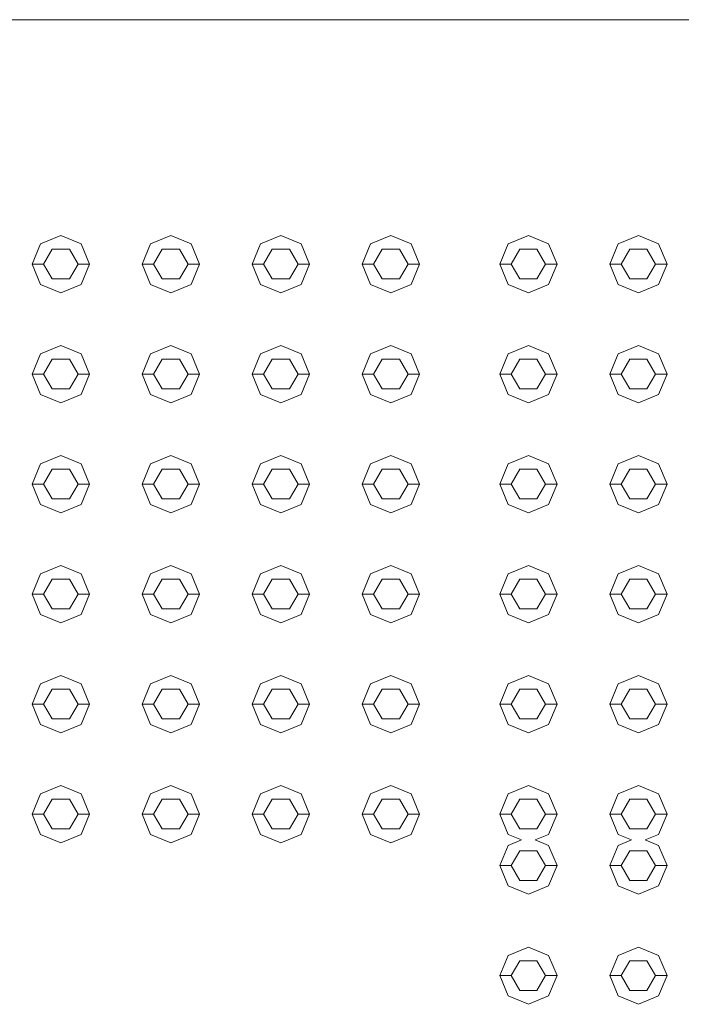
# Model space of a CAD drawing. Header units: millimetres. Extents: x -261 to 187, y -214 to 106.
# Tile 629 of 656: x -213.064 to -212.775, y 14.319 to 14.749. Entities that reach past the tile are written whole.
import ezdxf

# ---------------------------------------------------------------- set-up
doc = ezdxf.new("R2010")
doc.units = ezdxf.units.MM
doc.header["$LTSCALE"] = 0.005
doc.header["$MEASUREMENT"] = 0
doc.layers.add('IFC-Elemento construtivo genérico-Contorno', color=9, linetype='Continuous', lineweight=5)
doc.layers.add('IFC-Laje-Contorno', color=9, linetype='Continuous', lineweight=5)

msp = doc.modelspace()

# ---------------------------------------------------------------- linework, layer by layer
at = {"layer": 'IFC-Elemento construtivo genérico-Contorno', "lineweight": 5}
for p, q in [((-213.05514, 14.65148), (-213.04629, 14.65515)), ((-213.04629, 14.65515), (-213.03743, 14.65148)), ((-213.00705, 14.65148), (-212.9982, 14.65515)), ((-212.9982, 14.65515), (-212.98934, 14.65148)), ((-212.95896, 14.65148), (-212.9501, 14.65515)), ((-212.9501, 14.65515), (-212.94125, 14.65148)), ((-212.91087, 14.65148), (-212.90201, 14.65515)), ((-212.90201, 14.65515), (-212.89316, 14.65148)), ((-212.85075, 14.65148), (-212.8419, 14.65515)), ((-212.8419, 14.65515), (-212.83304, 14.65148)), ((-212.80266, 14.65148), (-212.79381, 14.65515)), ((-212.79381, 14.65515), (-212.78495, 14.65148)), ((-213.05881, 14.64263), (-213.05514, 14.65148)), ((-213.0538, 14.64263), (-213.05004, 14.64914)), ((-213.05004, 14.64914), (-213.04253, 14.64914)), ((-213.04253, 14.64914), (-213.03877, 14.64263)), ((-213.03743, 14.65148), (-213.03376, 14.64263)), ((-213.01072, 14.64263), (-213.00705, 14.65148)), ((-213.00571, 14.64263), (-213.00195, 14.64914)), ((-213.00195, 14.64914), (-212.99444, 14.64914)), ((-212.99444, 14.64914), (-212.99068, 14.64263)), ((-212.98934, 14.65148), (-212.98567, 14.64263)), ((-212.96263, 14.64263), (-212.95896, 14.65148)), ((-212.95762, 14.64263), (-212.95386, 14.64914)), ((-212.95386, 14.64914), (-212.94635, 14.64914)), ((-212.94635, 14.64914), (-212.94259, 14.64263)), ((-212.94125, 14.65148), (-212.93758, 14.64263)), ((-212.91454, 14.64263), (-212.91087, 14.65148)), ((-212.90953, 14.64263), (-212.90577, 14.64914)), ((-212.90577, 14.64914), (-212.89826, 14.64914)), ((-212.89826, 14.64914), (-212.8945, 14.64263)), ((-212.89316, 14.65148), (-212.88949, 14.64263)), ((-212.85442, 14.64263), (-212.85075, 14.65148)), ((-212.84941, 14.64263), (-212.84565, 14.64914)), ((-212.84565, 14.64914), (-212.83814, 14.64914)), ((-212.83814, 14.64914), (-212.83438, 14.64263)), ((-212.83304, 14.65148), (-212.82937, 14.64263)), ((-212.80633, 14.64263), (-212.80266, 14.65148)), ((-212.80132, 14.64263), (-212.79756, 14.64914)), ((-212.79756, 14.64914), (-212.79005, 14.64914)), ((-212.79005, 14.64914), (-212.78629, 14.64263)), ((-212.78495, 14.65148), (-212.78128, 14.64263)), ((-213.05881, 14.64263), (-213.0538, 14.64263)), ((-213.05881, 14.64263), (-213.05514, 14.63377)), ((-213.0538, 14.64263), (-213.05004, 14.63612)), ((-213.04253, 14.63612), (-213.03877, 14.64263)), ((-213.03877, 14.64263), (-213.03376, 14.64263)), ((-213.03743, 14.63377), (-213.03376, 14.64263)), ((-213.01072, 14.64263), (-213.00571, 14.64263)), ((-213.01072, 14.64263), (-213.00705, 14.63377)), ((-213.00571, 14.64263), (-213.00195, 14.63612)), ((-212.99444, 14.63612), (-212.99068, 14.64263)), ((-212.99068, 14.64263), (-212.98567, 14.64263)), ((-212.98934, 14.63377), (-212.98567, 14.64263)), ((-212.96263, 14.64263), (-212.95762, 14.64263)), ((-212.96263, 14.64263), (-212.95896, 14.63377)), ((-212.95762, 14.64263), (-212.95386, 14.63612)), ((-212.94635, 14.63612), (-212.94259, 14.64263)), ((-212.94259, 14.64263), (-212.93758, 14.64263)), ((-212.94125, 14.63377), (-212.93758, 14.64263)), ((-212.91454, 14.64263), (-212.90953, 14.64263)), ((-212.91454, 14.64263), (-212.91087, 14.63377)), ((-212.90953, 14.64263), (-212.90577, 14.63612)), ((-212.89826, 14.63612), (-212.8945, 14.64263)), ((-212.8945, 14.64263), (-212.88949, 14.64263)), ((-212.89316, 14.63377), (-212.88949, 14.64263)), ((-212.85442, 14.64263), (-212.84941, 14.64263)), ((-212.85442, 14.64263), (-212.85075, 14.63377)), ((-212.84941, 14.64263), (-212.84565, 14.63612)), ((-212.83814, 14.63612), (-212.83438, 14.64263)), ((-212.83438, 14.64263), (-212.82937, 14.64263)), ((-212.83304, 14.63377), (-212.82937, 14.64263)), ((-212.80633, 14.64263), (-212.80132, 14.64263)), ((-212.80633, 14.64263), (-212.80266, 14.63377)), ((-212.80132, 14.64263), (-212.79756, 14.63612)), ((-212.79005, 14.63612), (-212.78629, 14.64263)), ((-212.78629, 14.64263), (-212.78128, 14.64263)), ((-212.78495, 14.63377), (-212.78128, 14.64263)), ((-213.05004, 14.63612), (-213.04253, 14.63612)), ((-213.00195, 14.63612), (-212.99444, 14.63612)), ((-212.95386, 14.63612), (-212.94635, 14.63612)), ((-212.90577, 14.63612), (-212.89826, 14.63612)), ((-212.84565, 14.63612), (-212.83814, 14.63612)), ((-212.79756, 14.63612), (-212.79005, 14.63612)), ((-213.05514, 14.63377), (-213.04629, 14.63011)), ((-213.04629, 14.63011), (-213.03743, 14.63377)), ((-213.00705, 14.63377), (-212.9982, 14.63011)), ((-212.9982, 14.63011), (-212.98934, 14.63377)), ((-212.95896, 14.63377), (-212.9501, 14.63011)), ((-212.9501, 14.63011), (-212.94125, 14.63377)), ((-212.91087, 14.63377), (-212.90201, 14.63011)), ((-212.90201, 14.63011), (-212.89316, 14.63377)), ((-212.85075, 14.63377), (-212.8419, 14.63011)), ((-212.8419, 14.63011), (-212.83304, 14.63377)), ((-212.80266, 14.63377), (-212.79381, 14.63011)), ((-212.79381, 14.63011), (-212.78495, 14.63377)), ((-213.05514, 14.60339), (-213.04629, 14.60706)), ((-213.04629, 14.60706), (-213.03743, 14.60339)), ((-213.00705, 14.60339), (-212.9982, 14.60706)), ((-212.9982, 14.60706), (-212.98934, 14.60339)), ((-212.95896, 14.60339), (-212.9501, 14.60706)), ((-212.9501, 14.60706), (-212.94125, 14.60339)), ((-212.91087, 14.60339), (-212.90201, 14.60706)), ((-212.90201, 14.60706), (-212.89316, 14.60339)), ((-212.85075, 14.60339), (-212.8419, 14.60706)), ((-212.8419, 14.60706), (-212.83304, 14.60339)), ((-212.80266, 14.60339), (-212.79381, 14.60706)), ((-212.79381, 14.60706), (-212.78495, 14.60339)), ((-213.05881, 14.59454), (-213.05514, 14.60339)), ((-213.03743, 14.60339), (-213.03376, 14.59454)), ((-213.01072, 14.59454), (-213.00705, 14.60339)), ((-212.98934, 14.60339), (-212.98567, 14.59454)), ((-212.96263, 14.59454), (-212.95896, 14.60339)), ((-212.94125, 14.60339), (-212.93758, 14.59454)), ((-212.91454, 14.59454), (-212.91087, 14.60339)), ((-212.89316, 14.60339), (-212.88949, 14.59454)), ((-212.85442, 14.59454), (-212.85075, 14.60339)), ((-212.83304, 14.60339), (-212.82937, 14.59454)), ((-212.80633, 14.59454), (-212.80266, 14.60339)), ((-212.78495, 14.60339), (-212.78128, 14.59454)), ((-213.0538, 14.59454), (-213.05004, 14.60105)), ((-213.05004, 14.60105), (-213.04253, 14.60105)), ((-213.04253, 14.60105), (-213.03877, 14.59454)), ((-213.00571, 14.59454), (-213.00195, 14.60105)), ((-213.00195, 14.60105), (-212.99444, 14.60105)), ((-212.99444, 14.60105), (-212.99068, 14.59454)), ((-212.95762, 14.59454), (-212.95386, 14.60105)), ((-212.95386, 14.60105), (-212.94635, 14.60105)), ((-212.94635, 14.60105), (-212.94259, 14.59454)), ((-212.90953, 14.59454), (-212.90577, 14.60105)), ((-212.90577, 14.60105), (-212.89826, 14.60105)), ((-212.89826, 14.60105), (-212.8945, 14.59454)), ((-212.84941, 14.59454), (-212.84565, 14.60105)), ((-212.84565, 14.60105), (-212.83814, 14.60105)), ((-212.83814, 14.60105), (-212.83438, 14.59454)), ((-212.80132, 14.59454), (-212.79756, 14.60105)), ((-212.79756, 14.60105), (-212.79005, 14.60105)), ((-212.79005, 14.60105), (-212.78629, 14.59454)), ((-213.05881, 14.59454), (-213.0538, 14.59454)), ((-213.05881, 14.59454), (-213.05514, 14.58568)), ((-213.0538, 14.59454), (-213.05004, 14.58803)), ((-213.04253, 14.58803), (-213.03877, 14.59454)), ((-213.03877, 14.59454), (-213.03376, 14.59454)), ((-213.03743, 14.58568), (-213.03376, 14.59454)), ((-213.01072, 14.59454), (-213.00571, 14.59454)), ((-213.01072, 14.59454), (-213.00705, 14.58568)), ((-213.00571, 14.59454), (-213.00195, 14.58803)), ((-212.99444, 14.58803), (-212.99068, 14.59454)), ((-212.99068, 14.59454), (-212.98567, 14.59454)), ((-212.98934, 14.58568), (-212.98567, 14.59454)), ((-212.96263, 14.59454), (-212.95762, 14.59454)), ((-212.96263, 14.59454), (-212.95896, 14.58568)), ((-212.95762, 14.59454), (-212.95386, 14.58803)), ((-212.94635, 14.58803), (-212.94259, 14.59454)), ((-212.94259, 14.59454), (-212.93758, 14.59454)), ((-212.94125, 14.58568), (-212.93758, 14.59454)), ((-212.91454, 14.59454), (-212.90953, 14.59454)), ((-212.91454, 14.59454), (-212.91087, 14.58568)), ((-212.90953, 14.59454), (-212.90577, 14.58803)), ((-212.89826, 14.58803), (-212.8945, 14.59454)), ((-212.8945, 14.59454), (-212.88949, 14.59454)), ((-212.89316, 14.58568), (-212.88949, 14.59454)), ((-212.85442, 14.59454), (-212.84941, 14.59454)), ((-212.85442, 14.59454), (-212.85075, 14.58568)), ((-212.84941, 14.59454), (-212.84565, 14.58803)), ((-212.83814, 14.58803), (-212.83438, 14.59454)), ((-212.83438, 14.59454), (-212.82937, 14.59454)), ((-212.83304, 14.58568), (-212.82937, 14.59454)), ((-212.80633, 14.59454), (-212.80132, 14.59454)), ((-212.80633, 14.59454), (-212.80266, 14.58568)), ((-212.80132, 14.59454), (-212.79756, 14.58803)), ((-212.79005, 14.58803), (-212.78629, 14.59454)), ((-212.78629, 14.59454), (-212.78128, 14.59454)), ((-212.78495, 14.58568), (-212.78128, 14.59454)), ((-213.05514, 14.58568), (-213.04629, 14.58202)), ((-213.05004, 14.58803), (-213.04253, 14.58803)), ((-213.04629, 14.58202), (-213.03743, 14.58568)), ((-213.00705, 14.58568), (-212.9982, 14.58202)), ((-213.00195, 14.58803), (-212.99444, 14.58803)), ((-212.9982, 14.58202), (-212.98934, 14.58568)), ((-212.95896, 14.58568), (-212.9501, 14.58202)), ((-212.95386, 14.58803), (-212.94635, 14.58803)), ((-212.9501, 14.58202), (-212.94125, 14.58568)), ((-212.91087, 14.58568), (-212.90201, 14.58202)), ((-212.90577, 14.58803), (-212.89826, 14.58803)), ((-212.90201, 14.58202), (-212.89316, 14.58568)), ((-212.85075, 14.58568), (-212.8419, 14.58202)), ((-212.84565, 14.58803), (-212.83814, 14.58803)), ((-212.8419, 14.58202), (-212.83304, 14.58568)), ((-212.80266, 14.58568), (-212.79381, 14.58202)), ((-212.79756, 14.58803), (-212.79005, 14.58803)), ((-212.79381, 14.58202), (-212.78495, 14.58568)), ((-213.05514, 14.5553), (-213.04629, 14.55897)), ((-213.04629, 14.55897), (-213.03743, 14.5553)), ((-213.00705, 14.5553), (-212.9982, 14.55897)), ((-212.9982, 14.55897), (-212.98934, 14.5553)), ((-212.95896, 14.5553), (-212.9501, 14.55897)), ((-212.9501, 14.55897), (-212.94125, 14.5553)), ((-212.91087, 14.5553), (-212.90201, 14.55897)), ((-212.90201, 14.55897), (-212.89316, 14.5553)), ((-212.85075, 14.5553), (-212.8419, 14.55897)), ((-212.8419, 14.55897), (-212.83304, 14.5553)), ((-212.80266, 14.5553), (-212.79381, 14.55897)), ((-212.79381, 14.55897), (-212.78495, 14.5553)), ((-213.05881, 14.54644), (-213.05514, 14.5553)), ((-213.03743, 14.5553), (-213.03376, 14.54644)), ((-213.01072, 14.54644), (-213.00705, 14.5553)), ((-212.98934, 14.5553), (-212.98567, 14.54644)), ((-212.96263, 14.54644), (-212.95896, 14.5553)), ((-212.94125, 14.5553), (-212.93758, 14.54644)), ((-212.91454, 14.54644), (-212.91087, 14.5553)), ((-212.89316, 14.5553), (-212.88949, 14.54644)), ((-212.85442, 14.54644), (-212.85075, 14.5553)), ((-212.83304, 14.5553), (-212.82937, 14.54644)), ((-212.80633, 14.54644), (-212.80266, 14.5553)), ((-212.78495, 14.5553), (-212.78128, 14.54644)), ((-213.0538, 14.54644), (-213.05004, 14.55296)), ((-213.05004, 14.55296), (-213.04253, 14.55296)), ((-213.04253, 14.55296), (-213.03877, 14.54644)), ((-213.00571, 14.54644), (-213.00195, 14.55296)), ((-213.00195, 14.55296), (-212.99444, 14.55296)), ((-212.99444, 14.55296), (-212.99068, 14.54644)), ((-212.95762, 14.54644), (-212.95386, 14.55296)), ((-212.95386, 14.55296), (-212.94635, 14.55296)), ((-212.94635, 14.55296), (-212.94259, 14.54644)), ((-212.90953, 14.54644), (-212.90577, 14.55296)), ((-212.90577, 14.55296), (-212.89826, 14.55296)), ((-212.89826, 14.55296), (-212.8945, 14.54644)), ((-212.84941, 14.54644), (-212.84565, 14.55296)), ((-212.84565, 14.55296), (-212.83814, 14.55296)), ((-212.83814, 14.55296), (-212.83438, 14.54644)), ((-212.80132, 14.54644), (-212.79756, 14.55296)), ((-212.79756, 14.55296), (-212.79005, 14.55296)), ((-212.79005, 14.55296), (-212.78629, 14.54644)), ((-213.05881, 14.54644), (-213.0538, 14.54644)), ((-213.05881, 14.54644), (-213.05514, 14.53759)), ((-213.0538, 14.54644), (-213.05004, 14.53994)), ((-213.04253, 14.53994), (-213.03877, 14.54644)), ((-213.03877, 14.54644), (-213.03376, 14.54644)), ((-213.03743, 14.53759), (-213.03376, 14.54644)), ((-213.01072, 14.54644), (-213.00571, 14.54644)), ((-213.01072, 14.54644), (-213.00705, 14.53759)), ((-213.00571, 14.54644), (-213.00195, 14.53994)), ((-212.99444, 14.53994), (-212.99068, 14.54644)), ((-212.99068, 14.54644), (-212.98567, 14.54644)), ((-212.98934, 14.53759), (-212.98567, 14.54644)), ((-212.96263, 14.54644), (-212.95762, 14.54644)), ((-212.96263, 14.54644), (-212.95896, 14.53759)), ((-212.95762, 14.54644), (-212.95386, 14.53994)), ((-212.94635, 14.53994), (-212.94259, 14.54644)), ((-212.94259, 14.54644), (-212.93758, 14.54644)), ((-212.94125, 14.53759), (-212.93758, 14.54644)), ((-212.91454, 14.54644), (-212.90953, 14.54644)), ((-212.91454, 14.54644), (-212.91087, 14.53759)), ((-212.90953, 14.54644), (-212.90577, 14.53994)), ((-212.89826, 14.53994), (-212.8945, 14.54644)), ((-212.8945, 14.54644), (-212.88949, 14.54644)), ((-212.89316, 14.53759), (-212.88949, 14.54644)), ((-212.85442, 14.54644), (-212.84941, 14.54644)), ((-212.85442, 14.54644), (-212.85075, 14.53759)), ((-212.84941, 14.54644), (-212.84565, 14.53994)), ((-212.83814, 14.53994), (-212.83438, 14.54644)), ((-212.83438, 14.54644), (-212.82937, 14.54644)), ((-212.83304, 14.53759), (-212.82937, 14.54644)), ((-212.80633, 14.54644), (-212.80132, 14.54644)), ((-212.80633, 14.54644), (-212.80266, 14.53759)), ((-212.80132, 14.54644), (-212.79756, 14.53994)), ((-212.79005, 14.53994), (-212.78629, 14.54644)), ((-212.78629, 14.54644), (-212.78128, 14.54644)), ((-212.78495, 14.53759), (-212.78128, 14.54644)), ((-213.05514, 14.53759), (-213.04629, 14.53392)), ((-213.05004, 14.53994), (-213.04253, 14.53994)), ((-213.04629, 14.53392), (-213.03743, 14.53759)), ((-213.00705, 14.53759), (-212.9982, 14.53392)), ((-213.00195, 14.53994), (-212.99444, 14.53994)), ((-212.9982, 14.53392), (-212.98934, 14.53759)), ((-212.95896, 14.53759), (-212.9501, 14.53392)), ((-212.95386, 14.53994), (-212.94635, 14.53994)), ((-212.9501, 14.53392), (-212.94125, 14.53759)), ((-212.91087, 14.53759), (-212.90201, 14.53392)), ((-212.90577, 14.53994), (-212.89826, 14.53994)), ((-212.90201, 14.53392), (-212.89316, 14.53759)), ((-212.85075, 14.53759), (-212.8419, 14.53392)), ((-212.84565, 14.53994), (-212.83814, 14.53994)), ((-212.8419, 14.53392), (-212.83304, 14.53759)), ((-212.80266, 14.53759), (-212.79381, 14.53392)), ((-212.79756, 14.53994), (-212.79005, 14.53994)), ((-212.79381, 14.53392), (-212.78495, 14.53759)), ((-213.05881, 14.49836), (-213.05514, 14.50721)), ((-213.05514, 14.50721), (-213.04629, 14.51088)), ((-213.04629, 14.51088), (-213.03743, 14.50721)), ((-213.03743, 14.50721), (-213.03376, 14.49836)), ((-213.01072, 14.49836), (-213.00705, 14.50721)), ((-213.00705, 14.50721), (-212.9982, 14.51088)), ((-212.9982, 14.51088), (-212.98934, 14.50721)), ((-212.98934, 14.50721), (-212.98567, 14.49836)), ((-212.96263, 14.49836), (-212.95896, 14.50721)), ((-212.95896, 14.50721), (-212.9501, 14.51088)), ((-212.9501, 14.51088), (-212.94125, 14.50721)), ((-212.94125, 14.50721), (-212.93758, 14.49836)), ((-212.91454, 14.49836), (-212.91087, 14.50721)), ((-212.91087, 14.50721), (-212.90201, 14.51088)), ((-212.90201, 14.51088), (-212.89316, 14.50721)), ((-212.89316, 14.50721), (-212.88949, 14.49836)), ((-212.85442, 14.49836), (-212.85075, 14.50721)), ((-212.85075, 14.50721), (-212.8419, 14.51088)), ((-212.8419, 14.51088), (-212.83304, 14.50721)), ((-212.83304, 14.50721), (-212.82937, 14.49836)), ((-212.80633, 14.49836), (-212.80266, 14.50721)), ((-212.80266, 14.50721), (-212.79381, 14.51088)), ((-212.79381, 14.51088), (-212.78495, 14.50721)), ((-212.78495, 14.50721), (-212.78128, 14.49836)), ((-213.0538, 14.49836), (-213.05004, 14.50486)), ((-213.05004, 14.50486), (-213.04253, 14.50486)), ((-213.04253, 14.50486), (-213.03877, 14.49836)), ((-213.00571, 14.49836), (-213.00195, 14.50486)), ((-213.00195, 14.50486), (-212.99444, 14.50486)), ((-212.99444, 14.50486), (-212.99068, 14.49836)), ((-212.95762, 14.49836), (-212.95386, 14.50486)), ((-212.95386, 14.50486), (-212.94635, 14.50486)), ((-212.94635, 14.50486), (-212.94259, 14.49836)), ((-212.90953, 14.49836), (-212.90577, 14.50486)), ((-212.90577, 14.50486), (-212.89826, 14.50486)), ((-212.89826, 14.50486), (-212.8945, 14.49836)), ((-212.84941, 14.49836), (-212.84565, 14.50486)), ((-212.84565, 14.50486), (-212.83814, 14.50486)), ((-212.83814, 14.50486), (-212.83438, 14.49836)), ((-212.80132, 14.49836), (-212.79756, 14.50486)), ((-212.79756, 14.50486), (-212.79005, 14.50486)), ((-212.79005, 14.50486), (-212.78629, 14.49836)), ((-213.05881, 14.49836), (-213.0538, 14.49836)), ((-213.05881, 14.49836), (-213.05514, 14.4895)), ((-213.0538, 14.49836), (-213.05004, 14.49185)), ((-213.04253, 14.49185), (-213.03877, 14.49836)), ((-213.03877, 14.49836), (-213.03376, 14.49836)), ((-213.03743, 14.4895), (-213.03376, 14.49836)), ((-213.01072, 14.49836), (-213.00571, 14.49836)), ((-213.01072, 14.49836), (-213.00705, 14.4895)), ((-213.00571, 14.49836), (-213.00195, 14.49185)), ((-212.99444, 14.49185), (-212.99068, 14.49836)), ((-212.99068, 14.49836), (-212.98567, 14.49836)), ((-212.98934, 14.4895), (-212.98567, 14.49836)), ((-212.96263, 14.49836), (-212.95762, 14.49836)), ((-212.96263, 14.49836), (-212.95896, 14.4895)), ((-212.95762, 14.49836), (-212.95386, 14.49185)), ((-212.94635, 14.49185), (-212.94259, 14.49836)), ((-212.94259, 14.49836), (-212.93758, 14.49836)), ((-212.94125, 14.4895), (-212.93758, 14.49836)), ((-212.91454, 14.49836), (-212.90953, 14.49836)), ((-212.91454, 14.49836), (-212.91087, 14.4895)), ((-212.90953, 14.49836), (-212.90577, 14.49185)), ((-212.89826, 14.49185), (-212.8945, 14.49836)), ((-212.8945, 14.49836), (-212.88949, 14.49836)), ((-212.89316, 14.4895), (-212.88949, 14.49836)), ((-212.85442, 14.49836), (-212.84941, 14.49836)), ((-212.85442, 14.49836), (-212.85075, 14.4895)), ((-212.84941, 14.49836), (-212.84565, 14.49185)), ((-212.83814, 14.49185), (-212.83438, 14.49836)), ((-212.83438, 14.49836), (-212.82937, 14.49836)), ((-212.83304, 14.4895), (-212.82937, 14.49836)), ((-212.80633, 14.49836), (-212.80132, 14.49836)), ((-212.80633, 14.49836), (-212.80266, 14.4895)), ((-212.80132, 14.49836), (-212.79756, 14.49185)), ((-212.79005, 14.49185), (-212.78629, 14.49836)), ((-212.78629, 14.49836), (-212.78128, 14.49836)), ((-212.78495, 14.4895), (-212.78128, 14.49836)), ((-213.05514, 14.4895), (-213.04629, 14.48583)), ((-213.05004, 14.49185), (-213.04253, 14.49185)), ((-213.04629, 14.48583), (-213.03743, 14.4895)), ((-213.00705, 14.4895), (-212.9982, 14.48583)), ((-213.00195, 14.49185), (-212.99444, 14.49185)), ((-212.9982, 14.48583), (-212.98934, 14.4895)), ((-212.95896, 14.4895), (-212.9501, 14.48583)), ((-212.95386, 14.49185), (-212.94635, 14.49185)), ((-212.9501, 14.48583), (-212.94125, 14.4895)), ((-212.91087, 14.4895), (-212.90201, 14.48583)), ((-212.90577, 14.49185), (-212.89826, 14.49185)), ((-212.90201, 14.48583), (-212.89316, 14.4895)), ((-212.85075, 14.4895), (-212.8419, 14.48583)), ((-212.84565, 14.49185), (-212.83814, 14.49185)), ((-212.8419, 14.48583), (-212.83304, 14.4895)), ((-212.80266, 14.4895), (-212.79381, 14.48583)), ((-212.79756, 14.49185), (-212.79005, 14.49185)), ((-212.79381, 14.48583), (-212.78495, 14.4895)), ((-213.05514, 14.45912), (-213.04629, 14.46279)), ((-213.04629, 14.46279), (-213.03743, 14.45912)), ((-213.00705, 14.45912), (-212.9982, 14.46279)), ((-212.9982, 14.46279), (-212.98934, 14.45912)), ((-212.95896, 14.45912), (-212.9501, 14.46279)), ((-212.9501, 14.46279), (-212.94125, 14.45912)), ((-212.91087, 14.45912), (-212.90201, 14.46279)), ((-212.90201, 14.46279), (-212.89316, 14.45912)), ((-212.85075, 14.45912), (-212.8419, 14.46279)), ((-212.8419, 14.46279), (-212.83304, 14.45912)), ((-212.80266, 14.45912), (-212.79381, 14.46279)), ((-212.79381, 14.46279), (-212.78495, 14.45912)), ((-213.05881, 14.45027), (-213.05514, 14.45912)), ((-213.0538, 14.45027), (-213.05004, 14.45677)), ((-213.05004, 14.45677), (-213.04253, 14.45677)), ((-213.04253, 14.45677), (-213.03877, 14.45027)), ((-213.03743, 14.45912), (-213.03376, 14.45027)), ((-213.01072, 14.45027), (-213.00705, 14.45912)), ((-213.00571, 14.45027), (-213.00195, 14.45677)), ((-213.00195, 14.45677), (-212.99444, 14.45677)), ((-212.99444, 14.45677), (-212.99068, 14.45027)), ((-212.98934, 14.45912), (-212.98567, 14.45027)), ((-212.96263, 14.45027), (-212.95896, 14.45912)), ((-212.95762, 14.45027), (-212.95386, 14.45677)), ((-212.95386, 14.45677), (-212.94635, 14.45677)), ((-212.94635, 14.45677), (-212.94259, 14.45027)), ((-212.94125, 14.45912), (-212.93758, 14.45027)), ((-212.91454, 14.45027), (-212.91087, 14.45912)), ((-212.90953, 14.45027), (-212.90577, 14.45677)), ((-212.90577, 14.45677), (-212.89826, 14.45677)), ((-212.89826, 14.45677), (-212.8945, 14.45027)), ((-212.89316, 14.45912), (-212.88949, 14.45027)), ((-212.85442, 14.45027), (-212.85075, 14.45912)), ((-212.84941, 14.45027), (-212.84565, 14.45677)), ((-212.84565, 14.45677), (-212.83814, 14.45677)), ((-212.83814, 14.45677), (-212.83438, 14.45027)), ((-212.83304, 14.45912), (-212.82937, 14.45027)), ((-212.80633, 14.45027), (-212.80266, 14.45912)), ((-212.80132, 14.45027), (-212.79756, 14.45677)), ((-212.79756, 14.45677), (-212.79005, 14.45677)), ((-212.79005, 14.45677), (-212.78629, 14.45027)), ((-212.78495, 14.45912), (-212.78128, 14.45027)), ((-213.05881, 14.45027), (-213.0538, 14.45027)), ((-213.05881, 14.45027), (-213.05514, 14.44141)), ((-213.0538, 14.45027), (-213.05004, 14.44375)), ((-213.04253, 14.44375), (-213.03877, 14.45027)), ((-213.03877, 14.45027), (-213.03376, 14.45027)), ((-213.03743, 14.44141), (-213.03376, 14.45027)), ((-213.01072, 14.45027), (-213.00571, 14.45027)), ((-213.01072, 14.45027), (-213.00705, 14.44141)), ((-213.00571, 14.45027), (-213.00195, 14.44375)), ((-212.99444, 14.44375), (-212.99068, 14.45027)), ((-212.99068, 14.45027), (-212.98567, 14.45027)), ((-212.98934, 14.44141), (-212.98567, 14.45027)), ((-212.96263, 14.45027), (-212.95762, 14.45027)), ((-212.96263, 14.45027), (-212.95896, 14.44141)), ((-212.95762, 14.45027), (-212.95386, 14.44375)), ((-212.94635, 14.44375), (-212.94259, 14.45027)), ((-212.94259, 14.45027), (-212.93758, 14.45027)), ((-212.94125, 14.44141), (-212.93758, 14.45027)), ((-212.91454, 14.45027), (-212.90953, 14.45027)), ((-212.91454, 14.45027), (-212.91087, 14.44141)), ((-212.90953, 14.45027), (-212.90577, 14.44375)), ((-212.89826, 14.44375), (-212.8945, 14.45027)), ((-212.8945, 14.45027), (-212.88949, 14.45027)), ((-212.89316, 14.44141), (-212.88949, 14.45027)), ((-212.85442, 14.45027), (-212.84941, 14.45027)), ((-212.85442, 14.45027), (-212.85075, 14.44141)), ((-212.84941, 14.45027), (-212.84565, 14.44375)), ((-212.83814, 14.44375), (-212.83438, 14.45027)), ((-212.83438, 14.45027), (-212.82937, 14.45027)), ((-212.83304, 14.44141), (-212.82937, 14.45027)), ((-212.80633, 14.45027), (-212.80132, 14.45027)), ((-212.80633, 14.45027), (-212.80266, 14.44141)), ((-212.80132, 14.45027), (-212.79756, 14.44375)), ((-212.79005, 14.44375), (-212.78629, 14.45027)), ((-212.78629, 14.45027), (-212.78128, 14.45027)), ((-212.78495, 14.44141), (-212.78128, 14.45027)), ((-213.05004, 14.44375), (-213.04253, 14.44375)), ((-213.00195, 14.44375), (-212.99444, 14.44375)), ((-212.95386, 14.44375), (-212.94635, 14.44375)), ((-212.90577, 14.44375), (-212.89826, 14.44375)), ((-212.84565, 14.44375), (-212.83814, 14.44375)), ((-212.79756, 14.44375), (-212.79005, 14.44375)), ((-213.05514, 14.44141), (-213.04629, 14.43774)), ((-213.04629, 14.43774), (-213.03743, 14.44141)), ((-213.00705, 14.44141), (-212.9982, 14.43774)), ((-212.9982, 14.43774), (-212.98934, 14.44141)), ((-212.95896, 14.44141), (-212.9501, 14.43774)), ((-212.9501, 14.43774), (-212.94125, 14.44141)), ((-212.91087, 14.44141), (-212.90201, 14.43774)), ((-212.90201, 14.43774), (-212.89316, 14.44141)), ((-212.85075, 14.44141), (-212.8419, 14.43774)), ((-212.8419, 14.43774), (-212.83304, 14.44141)), ((-212.80266, 14.44141), (-212.79381, 14.43774)), ((-212.79381, 14.43774), (-212.78495, 14.44141)), ((-213.05514, 14.41103), (-213.04629, 14.41469)), ((-213.04629, 14.41469), (-213.03743, 14.41103)), ((-213.00705, 14.41103), (-212.9982, 14.41469)), ((-212.9982, 14.41469), (-212.98934, 14.41103)), ((-212.95896, 14.41103), (-212.9501, 14.41469)), ((-212.9501, 14.41469), (-212.94125, 14.41103)), ((-212.91087, 14.41103), (-212.90201, 14.41469)), ((-212.90201, 14.41469), (-212.89316, 14.41103)), ((-212.85075, 14.41103), (-212.8419, 14.41469)), ((-212.8419, 14.41469), (-212.83304, 14.41103)), ((-212.80266, 14.41103), (-212.79381, 14.41469)), ((-212.79381, 14.41469), (-212.78495, 14.41103)), ((-213.05881, 14.40217), (-213.05514, 14.41103)), ((-213.0538, 14.40217), (-213.05004, 14.40868)), ((-213.05004, 14.40868), (-213.04253, 14.40868)), ((-213.04253, 14.40868), (-213.03877, 14.40217)), ((-213.03743, 14.41103), (-213.03376, 14.40217)), ((-213.01072, 14.40217), (-213.00705, 14.41103)), ((-213.00571, 14.40217), (-213.00195, 14.40868)), ((-213.00195, 14.40868), (-212.99444, 14.40868)), ((-212.99444, 14.40868), (-212.99068, 14.40217)), ((-212.98934, 14.41103), (-212.98567, 14.40217)), ((-212.96263, 14.40217), (-212.95896, 14.41103)), ((-212.95762, 14.40217), (-212.95386, 14.40868)), ((-212.95386, 14.40868), (-212.94635, 14.40868)), ((-212.94635, 14.40868), (-212.94259, 14.40217)), ((-212.94125, 14.41103), (-212.93758, 14.40217)), ((-212.91454, 14.40217), (-212.91087, 14.41103)), ((-212.90953, 14.40217), (-212.90577, 14.40868)), ((-212.90577, 14.40868), (-212.89826, 14.40868)), ((-212.89826, 14.40868), (-212.8945, 14.40217)), ((-212.89316, 14.41103), (-212.88949, 14.40217)), ((-212.85442, 14.40217), (-212.85075, 14.41103)), ((-212.84941, 14.40217), (-212.84565, 14.40868)), ((-212.84565, 14.40868), (-212.83814, 14.40868)), ((-212.83814, 14.40868), (-212.83438, 14.40217)), ((-212.83304, 14.41103), (-212.82937, 14.40217)), ((-212.80633, 14.40217), (-212.80266, 14.41103)), ((-212.80132, 14.40217), (-212.79756, 14.40868)), ((-212.79756, 14.40868), (-212.79005, 14.40868)), ((-212.79005, 14.40868), (-212.78629, 14.40217)), ((-212.78495, 14.41103), (-212.78128, 14.40217)), ((-213.05881, 14.40217), (-213.0538, 14.40217)), ((-213.05881, 14.40217), (-213.05514, 14.39332)), ((-213.0538, 14.40217), (-213.05004, 14.39566)), ((-213.04253, 14.39566), (-213.03877, 14.40217)), ((-213.03877, 14.40217), (-213.03376, 14.40217)), ((-213.03743, 14.39332), (-213.03376, 14.40217)), ((-213.01072, 14.40217), (-213.00571, 14.40217)), ((-213.01072, 14.40217), (-213.00705, 14.39332)), ((-213.00571, 14.40217), (-213.00195, 14.39566)), ((-212.99444, 14.39566), (-212.99068, 14.40217)), ((-212.99068, 14.40217), (-212.98567, 14.40217)), ((-212.98934, 14.39332), (-212.98567, 14.40217)), ((-212.96263, 14.40217), (-212.95762, 14.40217)), ((-212.96263, 14.40217), (-212.95896, 14.39332)), ((-212.95762, 14.40217), (-212.95386, 14.39566)), ((-212.94635, 14.39566), (-212.94259, 14.40217)), ((-212.94259, 14.40217), (-212.93758, 14.40217)), ((-212.94125, 14.39332), (-212.93758, 14.40217)), ((-212.91454, 14.40217), (-212.90953, 14.40217)), ((-212.91454, 14.40217), (-212.91087, 14.39332)), ((-212.90953, 14.40217), (-212.90577, 14.39566)), ((-212.89826, 14.39566), (-212.8945, 14.40217)), ((-212.8945, 14.40217), (-212.88949, 14.40217)), ((-212.89316, 14.39332), (-212.88949, 14.40217)), ((-212.85442, 14.40217), (-212.84941, 14.40217)), ((-212.85442, 14.40217), (-212.85075, 14.39332)), ((-212.84941, 14.40217), (-212.84565, 14.39566)), ((-212.83814, 14.39566), (-212.83438, 14.40217)), ((-212.83438, 14.40217), (-212.82937, 14.40217)), ((-212.83304, 14.39332), (-212.82937, 14.40217)), ((-212.80633, 14.40217), (-212.80132, 14.40217)), ((-212.80633, 14.40217), (-212.80266, 14.39332)), ((-212.80132, 14.40217), (-212.79756, 14.39566)), ((-212.79005, 14.39566), (-212.78629, 14.40217)), ((-212.78629, 14.40217), (-212.78128, 14.40217)), ((-212.78495, 14.39332), (-212.78128, 14.40217)), ((-213.05004, 14.39566), (-213.04253, 14.39566)), ((-213.00195, 14.39566), (-212.99444, 14.39566)), ((-212.95386, 14.39566), (-212.94635, 14.39566)), ((-212.90577, 14.39566), (-212.89826, 14.39566)), ((-212.84565, 14.39566), (-212.83814, 14.39566)), ((-212.79756, 14.39566), (-212.79005, 14.39566)), ((-213.05514, 14.39332), (-213.04629, 14.38965)), ((-213.04629, 14.38965), (-213.03743, 14.39332)), ((-213.00705, 14.39332), (-212.9982, 14.38965)), ((-212.9982, 14.38965), (-212.98934, 14.39332)), ((-212.95896, 14.39332), (-212.9501, 14.38965)), ((-212.9501, 14.38965), (-212.94125, 14.39332)), ((-212.91087, 14.39332), (-212.90201, 14.38965)), ((-212.90201, 14.38965), (-212.89316, 14.39332)), ((-212.85075, 14.39332), (-212.84492, 14.3909)), ((-212.85075, 14.38848), (-212.84492, 14.3909)), ((-212.83887, 14.3909), (-212.83304, 14.39332)), ((-212.83887, 14.3909), (-212.83304, 14.38848)), ((-212.80266, 14.39332), (-212.79683, 14.3909)), ((-212.80266, 14.38848), (-212.79683, 14.3909)), ((-212.79078, 14.3909), (-212.78495, 14.39332)), ((-212.79078, 14.3909), (-212.78495, 14.38848)), ((-212.85442, 14.37963), (-212.85075, 14.38848)), ((-212.84941, 14.37963), (-212.84565, 14.38613)), ((-212.84565, 14.38613), (-212.83814, 14.38613)), ((-212.83814, 14.38613), (-212.83438, 14.37963)), ((-212.83304, 14.38848), (-212.82937, 14.37963)), ((-212.80633, 14.37963), (-212.80266, 14.38848)), ((-212.80132, 14.37963), (-212.79756, 14.38613)), ((-212.79756, 14.38613), (-212.79005, 14.38613)), ((-212.79005, 14.38613), (-212.78629, 14.37963)), ((-212.78495, 14.38848), (-212.78128, 14.37963)), ((-212.85442, 14.37963), (-212.84941, 14.37963)), ((-212.85442, 14.37963), (-212.85075, 14.37077)), ((-212.84941, 14.37963), (-212.84565, 14.37312)), ((-212.83814, 14.37312), (-212.83438, 14.37963)), ((-212.83438, 14.37963), (-212.82937, 14.37963)), ((-212.83304, 14.37077), (-212.82937, 14.37963)), ((-212.80633, 14.37963), (-212.80132, 14.37963)), ((-212.80633, 14.37963), (-212.80266, 14.37077)), ((-212.80132, 14.37963), (-212.79756, 14.37312)), ((-212.79005, 14.37312), (-212.78629, 14.37963)), ((-212.78629, 14.37963), (-212.78128, 14.37963)), ((-212.78495, 14.37077), (-212.78128, 14.37963)), ((-212.85075, 14.37077), (-212.8419, 14.3671)), ((-212.84565, 14.37312), (-212.83814, 14.37312)), ((-212.8419, 14.3671), (-212.83304, 14.37077)), ((-212.80266, 14.37077), (-212.79381, 14.3671)), ((-212.79756, 14.37312), (-212.79005, 14.37312)), ((-212.79381, 14.3671), (-212.78495, 14.37077)), ((-212.85075, 14.34039), (-212.8419, 14.34406)), ((-212.8419, 14.34406), (-212.83304, 14.34039)), ((-212.80266, 14.34039), (-212.79381, 14.34406)), ((-212.79381, 14.34406), (-212.78495, 14.34039)), ((-212.85442, 14.33154), (-212.85075, 14.34039)), ((-212.83304, 14.34039), (-212.82937, 14.33154)), ((-212.80633, 14.33154), (-212.80266, 14.34039)), ((-212.78495, 14.34039), (-212.78128, 14.33154)), ((-212.84941, 14.33154), (-212.84565, 14.33805)), ((-212.84565, 14.33805), (-212.83814, 14.33805)), ((-212.83814, 14.33805), (-212.83438, 14.33154)), ((-212.80132, 14.33154), (-212.79756, 14.33805)), ((-212.79756, 14.33805), (-212.79005, 14.33805)), ((-212.79005, 14.33805), (-212.78629, 14.33154)), ((-212.85442, 14.33154), (-212.84941, 14.33154)), ((-212.85442, 14.33154), (-212.85075, 14.32268)), ((-212.84941, 14.33154), (-212.84565, 14.32503)), ((-212.83814, 14.32503), (-212.83438, 14.33154)), ((-212.83438, 14.33154), (-212.82937, 14.33154)), ((-212.83304, 14.32268), (-212.82937, 14.33154)), ((-212.80633, 14.33154), (-212.80132, 14.33154)), ((-212.80633, 14.33154), (-212.80266, 14.32268)), ((-212.80132, 14.33154), (-212.79756, 14.32503)), ((-212.79005, 14.32503), (-212.78629, 14.33154)), ((-212.78629, 14.33154), (-212.78128, 14.33154)), ((-212.78495, 14.32268), (-212.78128, 14.33154)), ((-212.85075, 14.32268), (-212.8419, 14.31901)), ((-212.84565, 14.32503), (-212.83814, 14.32503)), ((-212.8419, 14.31901), (-212.83304, 14.32268)), ((-212.80266, 14.32268), (-212.79381, 14.31901)), ((-212.79756, 14.32503), (-212.79005, 14.32503)), ((-212.79381, 14.31901), (-212.78495, 14.32268))]:
    msp.add_line(p, q, dxfattribs=at)
at = {"layer": 'IFC-Laje-Contorno', "lineweight": 5}
msp.add_line((-213.37841, 14.74948), (-212.57138, 14.74948), dxfattribs=at)

doc.saveas('drawing.dxf')
